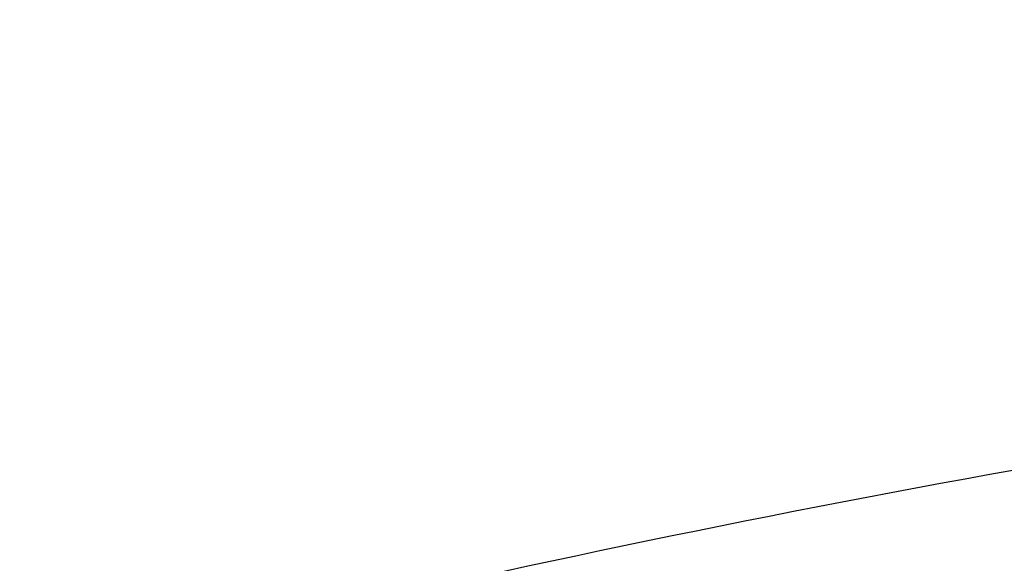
# Model space of a CAD drawing. Header units: millimetres. Extents: x -332 to 332, y -5 to 968.
# Tile 282 of 656: x -195.65 to -193, y 955.86 to 957.32. Entities that reach past the tile are written whole.
import ezdxf

# ---------------------------------------------------------------- set-up
doc = ezdxf.new("R2010")
doc.units = ezdxf.units.MM
doc.header["$MEASUREMENT"] = 0
doc.layers.add('IGES level 37', color=9, linetype='Continuous')

msp = doc.modelspace()

# ---------------------------------------------------------------- linework, layer by layer
at = {"layer": 'IGES level 37'}
for points, knots in [([(-202.8449, 958.5421, 1553.1551), (-202.5642, 958.6553, 1551.8053), (-201.8755, 958.7966, 1550.4207), (-199.5967, 958.9888, 1547.7629), (-198.0052, 959.0362, 1546.4941), (-194.1957, 958.8914, 1544.2522), (-191.9877, 958.6972, 1543.2816), (-187.4625, 958.0217, 1541.6951), (-185.1544, 957.542, 1541.0771), (-183, 956.9501, 1540.5978)], [1.1822797, 1.1822797, 1.1822797, 1.1822797, 1.432239, 1.432239, 1.6822526, 1.6822526, 1.9322661, 1.9322661, 2.1822797, 2.1822797, 2.1822797, 2.1822797]), ([(-202.8449, 958.5446, 1553.1571), (-202.4165, 958.7103, 1551.0906), (-201.1495, 958.8939, 1549.3628), (-198.1749, 959.0324, 1546.5938), (-196.401, 959.0063, 1545.4746), (-190.9673, 958.6516, 1542.6943), (-186.838, 958.0047, 1541.4517), (-183, 956.9501, 1540.5978)], [2, 2, 2, 2, 2.248153, 2.248153, 2.49572, 2.49572, 3, 3, 3, 3])]:
    msp.add_open_spline(points, degree=3, knots=knots, dxfattribs=at)
msp.add_rational_spline([(-202.8449, 951.4391, 1547.4033), (-200.651, 956.9501, 1540.5978), (-183, 956.9501, 1540.5978)], [0.953950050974, 0.7322984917, 0.999999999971], degree=2, dxfattribs=at)

doc.saveas('drawing.dxf')
